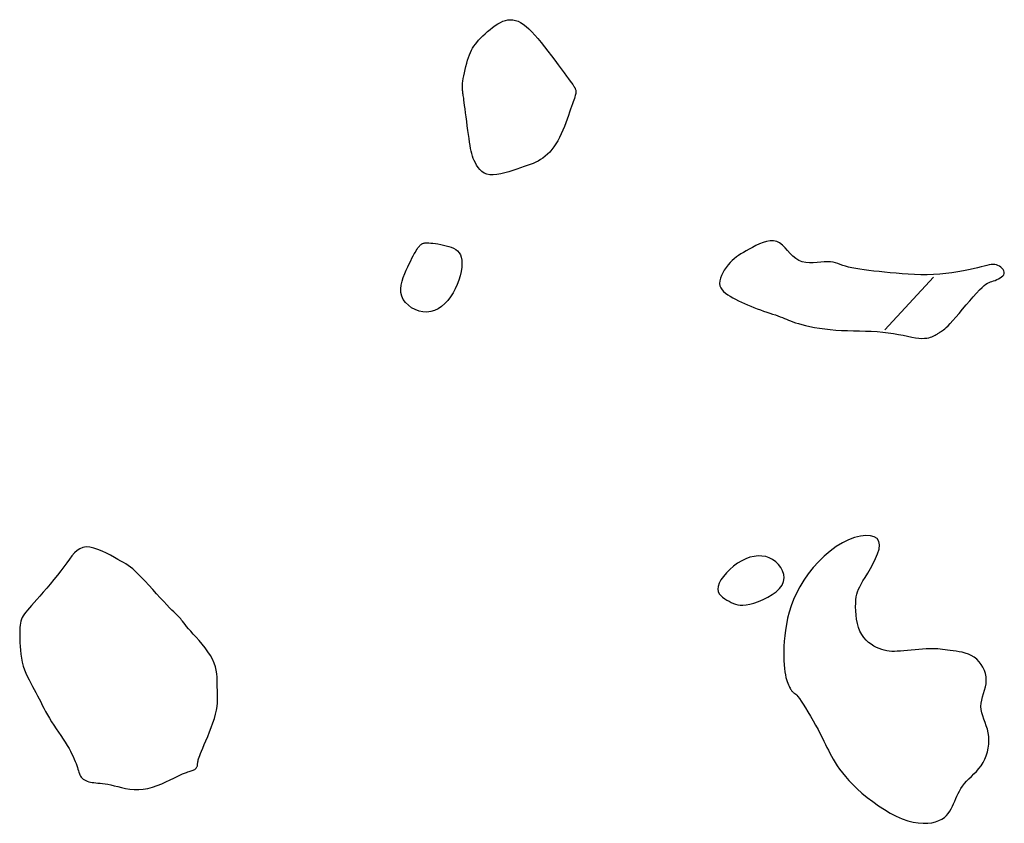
# Model space of a CAD drawing. Header units: millimetres. Extents: x 32690613 to 32693367, y 5343692 to 5344708.
# Tile 623 of 656: x 32692650 to 32692669, y 5344558 to 5344574. Entities that reach past the tile are written whole.
import ezdxf

# ---------------------------------------------------------------- set-up
doc = ezdxf.new("R2010")
doc.units = ezdxf.units.MM
doc.header["$LTSCALE"] = 20
doc.layers.add('02-DGM_HL_491.00', color=62, linetype='Continuous')

msp = doc.modelspace()

# ---------------------------------------------------------------- linework, layer by layer
at = {"layer": '02-DGM_HL_491.00', "elevation": 491, "flags": 128}
for points in [[(32692660.31, 5344573.495), (32692660.377, 5344573.412), (32692660.445, 5344573.324), (32692660.514, 5344573.234), (32692660.581, 5344573.145), (32692660.645, 5344573.058), (32692660.706, 5344572.976), (32692660.761, 5344572.9), (32692660.81, 5344572.834), (32692660.85, 5344572.779), (32692660.883, 5344572.734), (32692660.91, 5344572.697), (32692660.932, 5344572.668), (32692660.948, 5344572.644), (32692660.961, 5344572.625), (32692660.971, 5344572.609), (32692660.978, 5344572.595), (32692660.984, 5344572.581), (32692660.989, 5344572.567), (32692660.993, 5344572.554), (32692660.995, 5344572.539), (32692660.995, 5344572.524), (32692660.994, 5344572.507), (32692660.992, 5344572.489), (32692660.988, 5344572.469), (32692660.982, 5344572.447), (32692660.975, 5344572.422), (32692660.966, 5344572.393), (32692660.955, 5344572.361), (32692660.942, 5344572.324), (32692660.927, 5344572.283), (32692660.911, 5344572.235), (32692660.892, 5344572.181), (32692660.871, 5344572.121), (32692660.849, 5344572.055), (32692660.824, 5344571.986), (32692660.797, 5344571.913), (32692660.769, 5344571.839), (32692660.738, 5344571.765), (32692660.706, 5344571.692), (32692660.672, 5344571.622), (32692660.636, 5344571.556), (32692660.599, 5344571.495), (32692660.56, 5344571.437), (32692660.52, 5344571.384), (32692660.478, 5344571.335), (32692660.435, 5344571.29), (32692660.391, 5344571.25), (32692660.346, 5344571.215), (32692660.3, 5344571.184), (32692660.252, 5344571.157), (32692660.202, 5344571.133), (32692660.15, 5344571.11), (32692660.095, 5344571.089), (32692660.035, 5344571.068), (32692659.972, 5344571.046), (32692659.903, 5344571.023), (32692659.83, 5344570.997), (32692659.753, 5344570.97), (32692659.673, 5344570.944), (32692659.593, 5344570.921), (32692659.515, 5344570.902), (32692659.438, 5344570.888), (32692659.366, 5344570.882), (32692659.3, 5344570.885), (32692659.241, 5344570.898), (32692659.188, 5344570.92), (32692659.142, 5344570.95), (32692659.102, 5344570.987), (32692659.067, 5344571.028), (32692659.037, 5344571.072), (32692659.011, 5344571.118), (32692658.989, 5344571.165), (32692658.971, 5344571.21), (32692658.955, 5344571.256), (32692658.941, 5344571.303), (32692658.929, 5344571.353), (32692658.918, 5344571.406), (32692658.908, 5344571.464), (32692658.898, 5344571.527), (32692658.887, 5344571.599), (32692658.876, 5344571.678), (32692658.864, 5344571.762), (32692658.852, 5344571.851), (32692658.84, 5344571.94), (32692658.829, 5344572.027), (32692658.818, 5344572.111), (32692658.808, 5344572.188), (32692658.799, 5344572.255), (32692658.792, 5344572.312), (32692658.786, 5344572.358), (32692658.781, 5344572.396), (32692658.776, 5344572.427), (32692658.773, 5344572.452), (32692658.77, 5344572.473), (32692658.767, 5344572.492), (32692658.765, 5344572.51), (32692658.762, 5344572.528), (32692658.759, 5344572.547), (32692658.757, 5344572.568), (32692658.756, 5344572.593), (32692658.756, 5344572.621), (32692658.757, 5344572.653), (32692658.76, 5344572.691), (32692658.766, 5344572.735), (32692658.774, 5344572.785), (32692658.784, 5344572.841), (32692658.796, 5344572.9), (32692658.81, 5344572.962), (32692658.825, 5344573.025), (32692658.842, 5344573.087), (32692658.859, 5344573.146), (32692658.877, 5344573.202), (32692658.896, 5344573.253), (32692658.915, 5344573.299), (32692658.936, 5344573.343), (32692658.958, 5344573.383), (32692658.983, 5344573.422), (32692659.011, 5344573.461), (32692659.042, 5344573.499), (32692659.076, 5344573.54), (32692659.115, 5344573.582), (32692659.158, 5344573.625), (32692659.204, 5344573.669), (32692659.252, 5344573.713), (32692659.301, 5344573.755), (32692659.352, 5344573.795), (32692659.404, 5344573.832), (32692659.455, 5344573.864), (32692659.506, 5344573.892), (32692659.556, 5344573.915), (32692659.605, 5344573.932), (32692659.654, 5344573.942), (32692659.704, 5344573.946), (32692659.753, 5344573.943), (32692659.803, 5344573.933), (32692659.854, 5344573.915), (32692659.905, 5344573.889), (32692659.958, 5344573.855), (32692660.012, 5344573.813), (32692660.067, 5344573.764), (32692660.124, 5344573.707), (32692660.184, 5344573.643), (32692660.246, 5344573.573)], [(32692657.679, 5344569.07), (32692657.708, 5344569.131), (32692657.736, 5344569.187), (32692657.761, 5344569.238), (32692657.785, 5344569.284), (32692657.807, 5344569.325), (32692657.827, 5344569.361), (32692657.845, 5344569.393), (32692657.863, 5344569.42), (32692657.878, 5344569.443), (32692657.893, 5344569.462), (32692657.906, 5344569.478), (32692657.918, 5344569.49), (32692657.929, 5344569.5), (32692657.939, 5344569.509), (32692657.949, 5344569.515), (32692657.958, 5344569.521), (32692657.967, 5344569.527), (32692657.976, 5344569.531), (32692657.986, 5344569.535), (32692657.999, 5344569.539), (32692658.015, 5344569.541), (32692658.035, 5344569.542), (32692658.061, 5344569.542), (32692658.092, 5344569.54), (32692658.13, 5344569.538), (32692658.174, 5344569.533), (32692658.223, 5344569.527), (32692658.274, 5344569.52), (32692658.328, 5344569.51), (32692658.382, 5344569.499), (32692658.436, 5344569.486), (32692658.488, 5344569.472), (32692658.537, 5344569.455), (32692658.582, 5344569.435), (32692658.623, 5344569.411), (32692658.66, 5344569.383), (32692658.69, 5344569.348), (32692658.715, 5344569.307), (32692658.733, 5344569.258), (32692658.744, 5344569.201), (32692658.747, 5344569.134), (32692658.742, 5344569.059), (32692658.73, 5344568.979), (32692658.711, 5344568.894), (32692658.686, 5344568.807), (32692658.654, 5344568.72), (32692658.615, 5344568.635), (32692658.571, 5344568.553), (32692658.522, 5344568.476), (32692658.467, 5344568.406), (32692658.407, 5344568.343), (32692658.344, 5344568.288), (32692658.276, 5344568.243), (32692658.205, 5344568.209), (32692658.132, 5344568.187), (32692658.055, 5344568.177), (32692657.977, 5344568.181), (32692657.9, 5344568.197), (32692657.824, 5344568.225), (32692657.753, 5344568.262), (32692657.689, 5344568.309), (32692657.634, 5344568.364), (32692657.59, 5344568.425), (32692657.559, 5344568.491), (32692657.543, 5344568.561), (32692657.54, 5344568.635), (32692657.548, 5344568.71), (32692657.565, 5344568.786), (32692657.589, 5344568.861), (32692657.617, 5344568.934), (32692657.648, 5344569.004)], [(32692664.959, 5344569.569), (32692664.896, 5344569.583), (32692664.829, 5344569.582), (32692664.759, 5344569.57), (32692664.689, 5344569.548), (32692664.617, 5344569.52), (32692664.548, 5344569.487), (32692664.48, 5344569.452), (32692664.417, 5344569.417), (32692664.358, 5344569.385), (32692664.304, 5344569.354), (32692664.253, 5344569.324), (32692664.206, 5344569.294), (32692664.162, 5344569.263), (32692664.119, 5344569.229), (32692664.078, 5344569.193), (32692664.038, 5344569.152), (32692663.998, 5344569.106), (32692663.96, 5344569.057), (32692663.924, 5344569.004), (32692663.893, 5344568.95), (32692663.866, 5344568.895), (32692663.847, 5344568.842), (32692663.835, 5344568.79), (32692663.831, 5344568.741), (32692663.838, 5344568.696), (32692663.854, 5344568.655), (32692663.879, 5344568.617), (32692663.911, 5344568.582), (32692663.949, 5344568.55), (32692663.993, 5344568.518), (32692664.041, 5344568.488), (32692664.093, 5344568.459), (32692664.147, 5344568.43), (32692664.204, 5344568.401), (32692664.263, 5344568.373), (32692664.323, 5344568.345), (32692664.385, 5344568.318), (32692664.447, 5344568.291), (32692664.51, 5344568.266), (32692664.574, 5344568.242), (32692664.637, 5344568.219), (32692664.7, 5344568.197), (32692664.761, 5344568.176), (32692664.821, 5344568.156), (32692664.878, 5344568.137), (32692664.933, 5344568.119), (32692664.984, 5344568.102), (32692665.03, 5344568.084), (32692665.073, 5344568.067), (32692665.112, 5344568.051), (32692665.15, 5344568.034), (32692665.189, 5344568.018), (32692665.23, 5344568.001), (32692665.276, 5344567.984), (32692665.327, 5344567.966), (32692665.386, 5344567.948), (32692665.454, 5344567.929), (32692665.53, 5344567.911), (32692665.614, 5344567.892), (32692665.706, 5344567.874), (32692665.803, 5344567.858), (32692665.906, 5344567.843), (32692666.013, 5344567.831), (32692666.125, 5344567.821), (32692666.239, 5344567.815), (32692666.355, 5344567.81), (32692666.473, 5344567.807), (32692666.591, 5344567.805), (32692666.709, 5344567.802), (32692666.826, 5344567.798), (32692666.94, 5344567.792), (32692667.052, 5344567.782), (32692667.16, 5344567.769), (32692667.264, 5344567.753), (32692667.362, 5344567.735), (32692667.456, 5344567.717), (32692667.543, 5344567.699), (32692667.625, 5344567.683), (32692667.699, 5344567.67), (32692667.766, 5344567.661), (32692667.824, 5344567.657), (32692667.876, 5344567.658), (32692667.921, 5344567.662), (32692667.96, 5344567.669), (32692667.994, 5344567.679), (32692668.023, 5344567.69), (32692668.048, 5344567.701), (32692668.07, 5344567.712), (32692668.089, 5344567.723), (32692668.107, 5344567.733), (32692668.123, 5344567.742), (32692668.137, 5344567.751), (32692668.151, 5344567.76), (32692668.165, 5344567.769), (32692668.179, 5344567.778), (32692668.194, 5344567.787), (32692668.21, 5344567.797), (32692668.228, 5344567.809), (32692668.249, 5344567.825), (32692668.274, 5344567.845), (32692668.304, 5344567.872), (32692668.34, 5344567.907), (32692668.383, 5344567.951), (32692668.434, 5344568.007), (32692668.492, 5344568.073), (32692668.558, 5344568.149), (32692668.627, 5344568.231), (32692668.699, 5344568.316), (32692668.77, 5344568.399), (32692668.839, 5344568.479), (32692668.904, 5344568.552), (32692668.961, 5344568.614), (32692669.011, 5344568.663), (32692669.053, 5344568.7), (32692669.089, 5344568.728), (32692669.121, 5344568.748), (32692669.15, 5344568.762), (32692669.177, 5344568.773), (32692669.205, 5344568.782), (32692669.234, 5344568.791), (32692669.267, 5344568.802), (32692669.301, 5344568.816), (32692669.335, 5344568.832), (32692669.367, 5344568.849), (32692669.396, 5344568.869), (32692669.421, 5344568.89), (32692669.439, 5344568.912), (32692669.449, 5344568.936), (32692669.45, 5344568.962), (32692669.443, 5344568.988), (32692669.429, 5344569.013), (32692669.409, 5344569.037), (32692669.384, 5344569.06), (32692669.356, 5344569.079), (32692669.325, 5344569.095), (32692669.294, 5344569.107), (32692669.262, 5344569.114), (32692669.229, 5344569.116), (32692669.193, 5344569.113), (32692669.153, 5344569.107), (32692669.107, 5344569.097), (32692669.054, 5344569.084), (32692668.992, 5344569.069), (32692668.92, 5344569.051), (32692668.837, 5344569.031), (32692668.744, 5344569.011), (32692668.642, 5344568.991), (32692668.533, 5344568.971), (32692668.417, 5344568.953), (32692668.298, 5344568.937), (32692668.175, 5344568.924), (32692668.05, 5344568.916), (32692667.925, 5344568.911), (32692667.801, 5344568.912), (32692667.677, 5344568.915), (32692667.555, 5344568.922), (32692667.434, 5344568.93), (32692667.316, 5344568.941), (32692667.201, 5344568.952), (32692667.089, 5344568.963), (32692666.981, 5344568.975), (32692666.878, 5344568.986), (32692666.779, 5344568.997), (32692666.686, 5344569.008), (32692666.599, 5344569.02), (32692666.518, 5344569.033), (32692666.443, 5344569.048), (32692666.376, 5344569.063), (32692666.317, 5344569.08), (32692666.263, 5344569.098), (32692666.213, 5344569.116), (32692666.166, 5344569.132), (32692666.119, 5344569.147), (32692666.07, 5344569.158), (32692666.018, 5344569.166), (32692665.961, 5344569.168), (32692665.898, 5344569.166), (32692665.829, 5344569.16), (32692665.756, 5344569.153), (32692665.681, 5344569.148), (32692665.606, 5344569.146), (32692665.532, 5344569.152), (32692665.461, 5344569.166), (32692665.394, 5344569.192), (32692665.333, 5344569.23), (32692665.277, 5344569.279), (32692665.224, 5344569.334), (32692665.173, 5344569.391), (32692665.123, 5344569.447), (32692665.071, 5344569.498), (32692665.017, 5344569.54)], [(32692665.214, 5344560.774), (32692665.224, 5344560.754), (32692665.234, 5344560.736), (32692665.243, 5344560.721), (32692665.251, 5344560.708), (32692665.26, 5344560.696), (32692665.268, 5344560.686), (32692665.277, 5344560.678), (32692665.285, 5344560.671), (32692665.295, 5344560.664), (32692665.306, 5344560.657), (32692665.319, 5344560.648), (32692665.335, 5344560.634), (32692665.354, 5344560.614), (32692665.377, 5344560.586), (32692665.406, 5344560.549), (32692665.44, 5344560.5), (32692665.48, 5344560.438), (32692665.525, 5344560.366), (32692665.574, 5344560.285), (32692665.625, 5344560.199), (32692665.676, 5344560.111), (32692665.726, 5344560.021), (32692665.774, 5344559.935), (32692665.817, 5344559.853), (32692665.856, 5344559.778), (32692665.89, 5344559.709), (32692665.921, 5344559.645), (32692665.951, 5344559.585), (32692665.979, 5344559.527), (32692666.008, 5344559.47), (32692666.039, 5344559.412), (32692666.073, 5344559.352), (32692666.111, 5344559.289), (32692666.153, 5344559.223), (32692666.201, 5344559.154), (32692666.255, 5344559.083), (32692666.316, 5344559.008), (32692666.384, 5344558.93), (32692666.461, 5344558.85), (32692666.547, 5344558.768), (32692666.641, 5344558.683), (32692666.744, 5344558.598), (32692666.853, 5344558.514), (32692666.967, 5344558.433), (32692667.083, 5344558.358), (32692667.201, 5344558.288), (32692667.318, 5344558.227), (32692667.433, 5344558.177), (32692667.545, 5344558.138), (32692667.652, 5344558.111), (32692667.753, 5344558.094), (32692667.849, 5344558.087), (32692667.939, 5344558.088), (32692668.021, 5344558.098), (32692668.095, 5344558.115), (32692668.161, 5344558.139), (32692668.219, 5344558.168), (32692668.268, 5344558.202), (32692668.309, 5344558.241), (32692668.345, 5344558.283), (32692668.376, 5344558.328), (32692668.403, 5344558.375), (32692668.428, 5344558.424), (32692668.45, 5344558.474), (32692668.472, 5344558.524), (32692668.493, 5344558.574), (32692668.516, 5344558.624), (32692668.54, 5344558.674), (32692668.566, 5344558.724), (32692668.595, 5344558.773), (32692668.628, 5344558.821), (32692668.665, 5344558.869), (32692668.707, 5344558.916), (32692668.753, 5344558.963), (32692668.802, 5344559.011), (32692668.851, 5344559.06), (32692668.901, 5344559.111), (32692668.948, 5344559.165), (32692668.993, 5344559.222), (32692669.032, 5344559.284), (32692669.067, 5344559.35), (32692669.095, 5344559.421), (32692669.117, 5344559.494), (32692669.132, 5344559.569), (32692669.142, 5344559.646), (32692669.145, 5344559.722), (32692669.142, 5344559.798), (32692669.132, 5344559.872), (32692669.116, 5344559.943), (32692669.095, 5344560.011), (32692669.071, 5344560.078), (32692669.048, 5344560.143), (32692669.025, 5344560.206), (32692669.007, 5344560.269), (32692668.994, 5344560.332), (32692668.989, 5344560.394), (32692668.993, 5344560.457), (32692669.005, 5344560.52), (32692669.022, 5344560.584), (32692669.041, 5344560.647), (32692669.06, 5344560.712), (32692669.077, 5344560.777), (32692669.09, 5344560.842), (32692669.095, 5344560.908), (32692669.091, 5344560.974), (32692669.079, 5344561.04), (32692669.058, 5344561.104), (32692669.029, 5344561.165), (32692668.994, 5344561.223), (32692668.953, 5344561.276), (32692668.906, 5344561.323), (32692668.855, 5344561.364), (32692668.799, 5344561.397), (32692668.741, 5344561.424), (32692668.68, 5344561.445), (32692668.619, 5344561.461), (32692668.557, 5344561.473), (32692668.497, 5344561.482), (32692668.438, 5344561.49), (32692668.383, 5344561.497), (32692668.331, 5344561.504), (32692668.281, 5344561.511), (32692668.233, 5344561.518), (32692668.186, 5344561.523), (32692668.137, 5344561.528), (32692668.086, 5344561.531), (32692668.031, 5344561.533), (32692667.972, 5344561.532), (32692667.906, 5344561.529), (32692667.836, 5344561.525), (32692667.763, 5344561.518), (32692667.688, 5344561.511), (32692667.613, 5344561.504), (32692667.539, 5344561.497), (32692667.468, 5344561.49), (32692667.401, 5344561.485), (32692667.339, 5344561.481), (32692667.282, 5344561.48), (32692667.229, 5344561.48), (32692667.178, 5344561.484), (32692667.129, 5344561.491), (32692667.08, 5344561.501), (32692667.032, 5344561.515), (32692666.982, 5344561.534), (32692666.93, 5344561.557), (32692666.877, 5344561.585), (32692666.824, 5344561.619), (32692666.773, 5344561.658), (32692666.723, 5344561.703), (32692666.678, 5344561.755), (32692666.637, 5344561.814), (32692666.601, 5344561.88), (32692666.573, 5344561.953), (32692666.551, 5344562.031), (32692666.535, 5344562.113), (32692666.524, 5344562.196), (32692666.518, 5344562.279), (32692666.516, 5344562.358), (32692666.517, 5344562.432), (32692666.522, 5344562.499), (32692666.529, 5344562.558), (32692666.539, 5344562.61), (32692666.553, 5344562.658), (32692666.572, 5344562.706), (32692666.596, 5344562.755), (32692666.625, 5344562.808), (32692666.661, 5344562.869), (32692666.705, 5344562.94), (32692666.755, 5344563.023), (32692666.809, 5344563.115), (32692666.862, 5344563.212), (32692666.911, 5344563.311), (32692666.951, 5344563.408), (32692666.978, 5344563.5), (32692666.988, 5344563.582), (32692666.977, 5344563.651), (32692666.942, 5344563.705), (32692666.884, 5344563.742), (32692666.808, 5344563.762), (32692666.715, 5344563.766), (32692666.611, 5344563.754), (32692666.497, 5344563.726), (32692666.378, 5344563.683), (32692666.255, 5344563.623), (32692666.133, 5344563.548), (32692666.014, 5344563.46), (32692665.897, 5344563.36), (32692665.785, 5344563.25), (32692665.68, 5344563.133), (32692665.582, 5344563.01), (32692665.492, 5344562.884), (32692665.414, 5344562.756), (32692665.346, 5344562.629), (32692665.289, 5344562.502), (32692665.242, 5344562.377), (32692665.204, 5344562.253), (32692665.173, 5344562.132), (32692665.149, 5344562.013), (32692665.131, 5344561.898), (32692665.118, 5344561.786), (32692665.108, 5344561.678), (32692665.102, 5344561.575), (32692665.099, 5344561.476), (32692665.099, 5344561.384), (32692665.102, 5344561.297), (32692665.107, 5344561.216), (32692665.113, 5344561.143), (32692665.122, 5344561.077), (32692665.132, 5344561.019), (32692665.142, 5344560.967), (32692665.154, 5344560.923), (32692665.166, 5344560.884), (32692665.178, 5344560.85), (32692665.191, 5344560.821), (32692665.203, 5344560.796)], [(32692650.069, 5344562.148), (32692650.053, 5344562.113), (32692650.041, 5344562.076), (32692650.032, 5344562.037), (32692650.026, 5344561.996), (32692650.022, 5344561.951), (32692650.02, 5344561.901), (32692650.019, 5344561.847), (32692650.019, 5344561.788), (32692650.02, 5344561.722), (32692650.023, 5344561.652), (32692650.027, 5344561.578), (32692650.033, 5344561.501), (32692650.041, 5344561.422), (32692650.053, 5344561.344), (32692650.069, 5344561.266), (32692650.088, 5344561.19), (32692650.112, 5344561.118), (32692650.139, 5344561.048), (32692650.17, 5344560.98), (32692650.203, 5344560.915), (32692650.237, 5344560.852), (32692650.272, 5344560.789), (32692650.306, 5344560.728), (32692650.34, 5344560.666), (32692650.372, 5344560.605), (32692650.403, 5344560.543), (32692650.434, 5344560.481), (32692650.465, 5344560.419), (32692650.496, 5344560.356), (32692650.53, 5344560.291), (32692650.565, 5344560.226), (32692650.604, 5344560.159), (32692650.645, 5344560.092), (32692650.69, 5344560.023), (32692650.736, 5344559.954), (32692650.782, 5344559.885), (32692650.829, 5344559.817), (32692650.874, 5344559.75), (32692650.917, 5344559.685), (32692650.956, 5344559.623), (32692650.992, 5344559.563), (32692651.023, 5344559.507), (32692651.051, 5344559.453), (32692651.076, 5344559.402), (32692651.097, 5344559.354), (32692651.115, 5344559.309), (32692651.131, 5344559.266), (32692651.145, 5344559.226), (32692651.157, 5344559.189), (32692651.167, 5344559.155), (32692651.177, 5344559.123), (32692651.186, 5344559.093), (32692651.196, 5344559.066), (32692651.207, 5344559.04), (32692651.22, 5344559.017), (32692651.235, 5344558.996), (32692651.253, 5344558.977), (32692651.273, 5344558.959), (32692651.297, 5344558.944), (32692651.322, 5344558.93), (32692651.351, 5344558.918), (32692651.381, 5344558.908), (32692651.413, 5344558.9), (32692651.447, 5344558.893), (32692651.483, 5344558.889), (32692651.521, 5344558.885), (32692651.562, 5344558.881), (32692651.605, 5344558.878), (32692651.653, 5344558.873), (32692651.704, 5344558.866), (32692651.759, 5344558.857), (32692651.82, 5344558.845), (32692651.886, 5344558.829), (32692651.956, 5344558.811), (32692652.031, 5344558.793), (32692652.11, 5344558.776), (32692652.193, 5344558.762), (32692652.278, 5344558.753), (32692652.367, 5344558.752), (32692652.457, 5344558.759), (32692652.549, 5344558.775), (32692652.641, 5344558.801), (32692652.732, 5344558.832), (32692652.821, 5344558.868), (32692652.906, 5344558.906), (32692652.986, 5344558.944), (32692653.06, 5344558.98), (32692653.125, 5344559.013), (32692653.182, 5344559.039), (32692653.231, 5344559.061), (32692653.273, 5344559.077), (32692653.308, 5344559.09), (32692653.338, 5344559.101), (32692653.364, 5344559.109), (32692653.386, 5344559.116), (32692653.406, 5344559.122), (32692653.425, 5344559.128), (32692653.442, 5344559.135), (32692653.458, 5344559.142), (32692653.472, 5344559.15), (32692653.484, 5344559.158), (32692653.495, 5344559.167), (32692653.504, 5344559.177), (32692653.511, 5344559.187), (32692653.517, 5344559.198), (32692653.521, 5344559.21), (32692653.525, 5344559.223), (32692653.527, 5344559.236), (32692653.529, 5344559.251), (32692653.53, 5344559.266), (32692653.532, 5344559.282), (32692653.535, 5344559.299), (32692653.538, 5344559.317), (32692653.543, 5344559.338), (32692653.549, 5344559.361), (32692653.559, 5344559.389), (32692653.571, 5344559.423), (32692653.586, 5344559.464), (32692653.606, 5344559.513), (32692653.631, 5344559.572), (32692653.66, 5344559.64), (32692653.693, 5344559.717), (32692653.729, 5344559.801), (32692653.765, 5344559.889), (32692653.8, 5344559.979), (32692653.833, 5344560.069), (32692653.862, 5344560.157), (32692653.886, 5344560.241), (32692653.903, 5344560.32), (32692653.914, 5344560.393), (32692653.921, 5344560.462), (32692653.924, 5344560.527), (32692653.924, 5344560.591), (32692653.922, 5344560.652), (32692653.92, 5344560.714), (32692653.918, 5344560.776), (32692653.917, 5344560.839), (32692653.916, 5344560.904), (32692653.913, 5344560.97), (32692653.908, 5344561.038), (32692653.898, 5344561.107), (32692653.882, 5344561.177), (32692653.859, 5344561.249), (32692653.827, 5344561.323), (32692653.785, 5344561.398), (32692653.735, 5344561.473), (32692653.679, 5344561.548), (32692653.62, 5344561.621), (32692653.56, 5344561.692), (32692653.5, 5344561.759), (32692653.444, 5344561.821), (32692653.394, 5344561.877), (32692653.35, 5344561.927), (32692653.314, 5344561.971), (32692653.283, 5344562.01), (32692653.256, 5344562.043), (32692653.234, 5344562.073), (32692653.214, 5344562.098), (32692653.196, 5344562.122), (32692653.178, 5344562.143), (32692653.159, 5344562.162), (32692653.14, 5344562.182), (32692653.117, 5344562.204), (32692653.091, 5344562.229), (32692653.059, 5344562.259), (32692653.022, 5344562.296), (32692652.977, 5344562.341), (32692652.925, 5344562.397), (32692652.863, 5344562.463), (32692652.794, 5344562.538), (32692652.72, 5344562.618), (32692652.644, 5344562.702), (32692652.567, 5344562.785), (32692652.492, 5344562.866), (32692652.421, 5344562.94), (32692652.357, 5344563.006), (32692652.3, 5344563.061), (32692652.25, 5344563.106), (32692652.205, 5344563.143), (32692652.161, 5344563.176), (32692652.116, 5344563.205), (32692652.069, 5344563.233), (32692652.017, 5344563.263), (32692651.957, 5344563.296), (32692651.889, 5344563.334), (32692651.813, 5344563.376), (32692651.732, 5344563.417), (32692651.648, 5344563.457), (32692651.564, 5344563.491), (32692651.481, 5344563.519), (32692651.402, 5344563.536), (32692651.329, 5344563.54), (32692651.264, 5344563.53), (32692651.205, 5344563.506), (32692651.151, 5344563.47), (32692651.1, 5344563.422), (32692651.05, 5344563.365), (32692651, 5344563.299), (32692650.947, 5344563.226), (32692650.89, 5344563.148), (32692650.828, 5344563.066), (32692650.762, 5344562.981), (32692650.693, 5344562.895), (32692650.622, 5344562.809), (32692650.552, 5344562.725), (32692650.483, 5344562.645), (32692650.418, 5344562.57), (32692650.357, 5344562.502), (32692650.302, 5344562.441), (32692650.253, 5344562.387), (32692650.21, 5344562.339), (32692650.172, 5344562.295), (32692650.14, 5344562.256), (32692650.112, 5344562.219), (32692650.088, 5344562.183)], [(32692664.878, 5344563.291), (32692664.812, 5344563.325), (32692664.741, 5344563.349), (32692664.667, 5344563.361), (32692664.591, 5344563.364), (32692664.512, 5344563.355), (32692664.431, 5344563.336), (32692664.349, 5344563.307), (32692664.268, 5344563.268), (32692664.187, 5344563.218), (32692664.108, 5344563.16), (32692664.034, 5344563.096), (32692663.966, 5344563.028), (32692663.907, 5344562.959), (32692663.858, 5344562.89), (32692663.822, 5344562.824), (32692663.801, 5344562.763), (32692663.796, 5344562.708), (32692663.804, 5344562.66), (32692663.825, 5344562.618), (32692663.855, 5344562.581), (32692663.892, 5344562.548), (32692663.934, 5344562.519), (32692663.977, 5344562.493), (32692664.021, 5344562.468), (32692664.063, 5344562.446), (32692664.103, 5344562.426), (32692664.145, 5344562.409), (32692664.189, 5344562.397), (32692664.237, 5344562.39), (32692664.292, 5344562.389), (32692664.354, 5344562.395), (32692664.426, 5344562.409), (32692664.509, 5344562.432), (32692664.599, 5344562.464), (32692664.692, 5344562.503), (32692664.784, 5344562.549), (32692664.872, 5344562.601), (32692664.95, 5344562.658), (32692665.016, 5344562.721), (32692665.065, 5344562.787), (32692665.094, 5344562.857), (32692665.104, 5344562.928), (32692665.097, 5344562.999), (32692665.075, 5344563.068), (32692665.04, 5344563.134), (32692664.994, 5344563.194), (32692664.94, 5344563.247)]]:
    msp.add_lwpolyline(points, close=True, dxfattribs=at)
msp.add_lwpolyline([(32692668.052, 5344568.864), (32692667.092, 5344567.826)], dxfattribs=at)

doc.saveas('drawing.dxf')
